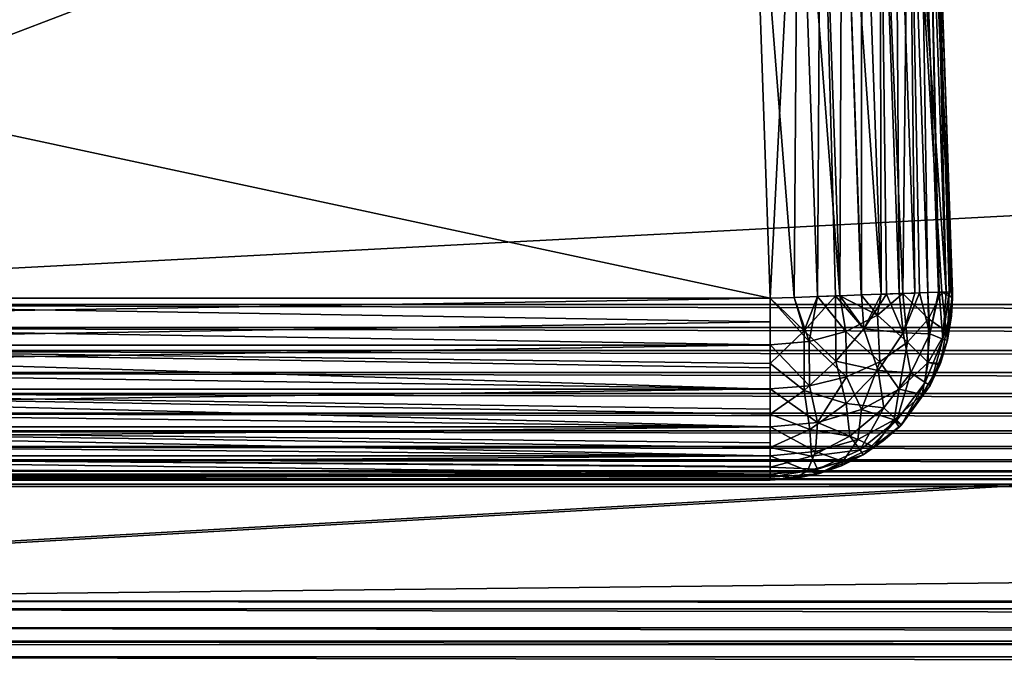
# Model space of a CAD drawing. Header units: millimetres. Extents: x -43.6 to 43.6, y -43.6 to 43.6.
# Tile 301 of 350: x -6.289 to -4.938, y 34.251 to 35.132. Entities that reach past the tile are written whole.
import ezdxf

# ---------------------------------------------------------------- set-up
doc = ezdxf.new("R2010")
doc.units = ezdxf.units.MM
doc.header["$LTSCALE"] = 65.185185
for name, color, linetype in [('112', 7, 'CONTINUOUS'), ('188', 7, 'CONTINUOUS'), ('193', 7, 'CONTINUOUS'), ('194', 7, 'CONTINUOUS'), ('195', 7, 'CONTINUOUS'), ('197', 7, 'CONTINUOUS'), ('198', 7, 'CONTINUOUS'), ('220', 7, 'CONTINUOUS'), ('224', 7, 'CONTINUOUS'), ('225', 7, 'CONTINUOUS'), ('350', 7, 'CONTINUOUS'), ('46', 7, 'CONTINUOUS'), ('50', 7, 'CONTINUOUS'), ('53', 7, 'CONTINUOUS'), ('58', 7, 'CONTINUOUS'), ('60', 7, 'CONTINUOUS'), ('61', 7, 'CONTINUOUS'), ('76', 7, 'CONTINUOUS')]:
    doc.layers.add(name, color=color, linetype=linetype)

msp = doc.modelspace()

# ---------------------------------------------------------------- linework, layer by layer
at = {"layer": '112', "linetype": 'CONTINUOUS'}
for points in [[(-5.0789, 36.7587, -12.9786), (-5.0787, 36.7534, -12.8633), (-5.009, 34.7587, -14.2285), (-5.0789, 36.7587, -12.9786)], [(-5.0787, 36.7534, -13.0939), (-5.0789, 36.7587, -12.9786), (-5.009, 34.7587, -14.2285), (-5.0787, 36.7534, -13.0939)], [(-5.0787, 36.7534, -12.8633), (-5.0781, 36.7375, -12.749), (-5.009, 34.7587, -14.2285), (-5.0787, 36.7534, -12.8633)], [(-5.0781, 36.7374, -13.2082), (-5.0787, 36.7534, -13.0939), (-5.009, 34.7587, -14.2285), (-5.0781, 36.7374, -13.2082)], [(-5.0781, 36.7375, -12.749), (-5.0772, 36.7111, -12.6366), (-5.009, 34.7587, -14.2285), (-5.0781, 36.7375, -12.749)], [(-5.0772, 36.711, -13.3206), (-5.0781, 36.7374, -13.2082), (-5.009, 34.7587, -14.2285), (-5.0772, 36.711, -13.3206)], [(-5.0772, 36.7111, -12.6366), (-5.0759, 36.6744, -12.5271), (-5.009, 34.7587, -14.2285), (-5.0772, 36.7111, -12.6366)], [(-5.0759, 36.6743, -13.43), (-5.0772, 36.711, -13.3206), (-5.009, 34.7587, -14.2285), (-5.0759, 36.6743, -13.43)], [(-5.0759, 36.6744, -12.5271), (-5.0743, 36.6278, -12.4215), (-5.009, 34.7587, -14.2285), (-5.0759, 36.6744, -12.5271)], [(-5.0743, 36.6277, -13.5356), (-5.0759, 36.6743, -13.43), (-5.009, 34.7587, -14.2285), (-5.0743, 36.6277, -13.5356)], [(-5.0743, 36.6278, -12.4215), (-5.0723, 36.5716, -12.3207), (-5.009, 34.7587, -14.2285), (-5.0743, 36.6278, -12.4215)], [(-5.0723, 36.5715, -13.6365), (-5.0743, 36.6277, -13.5356), (-5.009, 34.7587, -14.2285), (-5.0723, 36.5715, -13.6365)], [(-5.0723, 36.5716, -12.3207), (-5.0701, 36.5064, -12.2254), (-5.009, 34.7587, -14.2285), (-5.0723, 36.5716, -12.3207)], [(-5.0701, 36.5063, -13.7317), (-5.0723, 36.5715, -13.6365), (-5.009, 34.7587, -14.2285), (-5.0701, 36.5063, -13.7317)], [(-5.0701, 36.5064, -12.2254), (-5.0675, 36.4326, -12.1366), (-5.009, 34.7587, -14.2285), (-5.0701, 36.5064, -12.2254)], [(-5.0675, 36.4326, -13.8206), (-5.0701, 36.5063, -13.7317), (-5.009, 34.7587, -14.2285), (-5.0675, 36.4326, -13.8206)], [(-5.0675, 36.4326, -12.1366), (-5.0646, 36.351, -12.0549), (-5.009, 34.7587, -14.2285), (-5.0675, 36.4326, -12.1366)], [(-5.0646, 36.3509, -13.9022), (-5.0675, 36.4326, -13.8206), (-5.009, 34.7587, -14.2285), (-5.0646, 36.3509, -13.9022)], [(-5.0646, 36.351, -12.0549), (-5.0615, 36.2622, -11.9811), (-5.009, 34.7587, -14.2285), (-5.0646, 36.351, -12.0549)], [(-5.0615, 36.2621, -13.976), (-5.0646, 36.3509, -13.9022), (-5.009, 34.7587, -14.2285), (-5.0615, 36.2621, -13.976)], [(-5.0615, 36.2622, -11.9811), (-5.0582, 36.1669, -11.9159), (-5.009, 34.7587, -14.2285), (-5.0615, 36.2622, -11.9811)], [(-5.0582, 36.1669, -14.0412), (-5.0615, 36.2621, -13.976), (-5.009, 34.7587, -14.2285), (-5.0582, 36.1669, -14.0412)], [(-5.0582, 36.1669, -11.9159), (-5.0547, 36.0661, -11.8597), (-5.009, 34.7587, -14.2285), (-5.0582, 36.1669, -11.9159)], [(-5.0547, 36.066, -14.0974), (-5.0582, 36.1669, -14.0412), (-5.009, 34.7587, -14.2285), (-5.0547, 36.066, -14.0974)], [(-5.0547, 36.0661, -11.8597), (-5.051, 35.9604, -11.813), (-5.009, 34.7587, -14.2285), (-5.0547, 36.0661, -11.8597)], [(-5.051, 35.9604, -14.1441), (-5.0547, 36.066, -14.0974), (-5.009, 34.7587, -14.2285), (-5.051, 35.9604, -14.1441)], [(-5.051, 35.9604, -11.813), (-5.0472, 35.8509, -11.7763), (-5.009, 34.7587, -14.2285), (-5.051, 35.9604, -11.813)], [(-5.0472, 35.8509, -14.1808), (-5.051, 35.9604, -14.1441), (-5.009, 34.7587, -14.2285), (-5.0472, 35.8509, -14.1808)], [(-5.0472, 35.8509, -11.7763), (-5.0432, 35.7385, -11.7498), (-5.009, 34.7587, -14.2285), (-5.0472, 35.8509, -11.7763)], [(-5.0432, 35.7385, -14.2072), (-5.0472, 35.8509, -14.1808), (-5.009, 34.7587, -14.2285), (-5.0432, 35.7385, -14.2072)], [(-5.0432, 35.7385, -11.7498), (-5.0393, 35.6241, -11.7339), (-5.009, 34.7587, -14.2285), (-5.0432, 35.7385, -11.7498)], [(-5.0393, 35.6241, -14.2232), (-5.0432, 35.7385, -14.2072), (-5.009, 34.7587, -14.2285), (-5.0393, 35.6241, -14.2232)], [(-5.0393, 35.6241, -11.7339), (-5.0352, 35.5087, -11.7285), (-5.009, 34.7587, -14.2285), (-5.0393, 35.6241, -11.7339)], [(-5.0352, 35.5087, -14.2285), (-5.0393, 35.6241, -14.2232), (-5.009, 34.7587, -14.2285), (-5.0352, 35.5087, -14.2285)], [(-5.0352, 35.5087, -11.7285), (-5.009, 34.7587, -11.7285), (-5.009, 34.7587, -14.2285), (-5.0352, 35.5087, -11.7285)]]:
    msp.add_3dface(points, dxfattribs=at)
at = {"layer": '188', "linetype": 'CONTINUOUS'}
for points in [[(-5.2589, 34.75, -11.4785), (-7.25, 34.75, -11.4785), (-7.25, 34.7174, -11.4807), (-5.2589, 34.75, -11.4785)], [(-5.2589, 34.6857, -11.4869), (-5.2589, 34.75, -11.4785), (-7.25, 34.7174, -11.4807), (-5.2589, 34.6857, -11.4869)], [(-7.25, 34.6853, -11.487), (-5.2589, 34.6857, -11.4869), (-7.25, 34.7174, -11.4807), (-7.25, 34.6853, -11.487)], [(-5.2589, 34.6253, -11.5119), (-5.2589, 34.6857, -11.4869), (-7.25, 34.6543, -11.4976), (-5.2589, 34.6253, -11.5119)], [(-7.25, 34.6543, -11.4976), (-5.2589, 34.6857, -11.4869), (-7.25, 34.6853, -11.487), (-7.25, 34.6543, -11.4976)], [(-7.25, 34.625, -11.512), (-5.2589, 34.6253, -11.5119), (-7.25, 34.6543, -11.4976), (-7.25, 34.625, -11.512)], [(-5.2589, 34.5734, -11.5516), (-5.2589, 34.6253, -11.5119), (-7.25, 34.5978, -11.5302), (-5.2589, 34.5734, -11.5516)], [(-7.25, 34.5978, -11.5302), (-5.2589, 34.6253, -11.5119), (-7.25, 34.625, -11.512), (-7.25, 34.5978, -11.5302)], [(-7.25, 34.5732, -11.5517), (-5.2589, 34.5734, -11.5516), (-7.25, 34.5978, -11.5302), (-7.25, 34.5732, -11.5517)], [(-5.2589, 34.5336, -11.6034), (-5.2589, 34.5734, -11.5516), (-7.25, 34.5517, -11.5763), (-5.2589, 34.5336, -11.6034)], [(-7.25, 34.5517, -11.5763), (-5.2589, 34.5734, -11.5516), (-7.25, 34.5732, -11.5517), (-7.25, 34.5517, -11.5763)], [(-7.25, 34.5335, -11.6035), (-5.2589, 34.5336, -11.6034), (-7.25, 34.5517, -11.5763), (-7.25, 34.5335, -11.6035)], [(-5.2589, 34.5085, -11.6638), (-5.2589, 34.5336, -11.6034), (-7.25, 34.519, -11.6329), (-5.2589, 34.5085, -11.6638)], [(-7.25, 34.519, -11.6329), (-5.2589, 34.5336, -11.6034), (-7.25, 34.5335, -11.6035), (-7.25, 34.519, -11.6329)], [(-7.25, 34.5085, -11.6638), (-5.2589, 34.5085, -11.6638), (-7.25, 34.519, -11.6329), (-7.25, 34.5085, -11.6638)], [(-7.25, 34.5, -11.7285), (-5.2589, 34.5, -11.7285), (-5.2589, 34.5085, -11.6638), (-7.25, 34.5, -11.7285)], [(-7.25, 34.5, -11.7285), (-5.2589, 34.5085, -11.6638), (-7.25, 34.5021, -11.6959), (-7.25, 34.5, -11.7285)], [(-7.25, 34.5021, -11.6959), (-5.2589, 34.5085, -11.6638), (-7.25, 34.5085, -11.6638), (-7.25, 34.5021, -11.6959)]]:
    msp.add_3dface(points, dxfattribs=at)
at = {"layer": '193', "linetype": 'CONTINUOUS'}
for points in [[(-5.009, 34.7587, -14.2285), (-5.0101, 34.7253, -11.7285), (-5.0156, 34.6923, -14.2285), (-5.009, 34.7587, -14.2285)], [(-5.0101, 34.7253, -11.7285), (-5.009, 34.7587, -14.2285), (-5.0089, 34.7503, -11.7285), (-5.0101, 34.7253, -11.7285)], [(-5.009, 34.7587, -14.2285), (-5.009, 34.7587, -11.7285), (-5.0089, 34.7503, -11.7285), (-5.009, 34.7587, -14.2285)], [(-5.0101, 34.7253, -11.7285), (-5.0156, 34.6923, -11.7285), (-5.0156, 34.6923, -14.2285), (-5.0101, 34.7253, -11.7285)], [(-5.0156, 34.6923, -14.2285), (-5.0262, 34.6586, -11.7285), (-5.0395, 34.6301, -14.2285), (-5.0156, 34.6923, -14.2285)], [(-5.0255, 34.6604, -11.7285), (-5.0262, 34.6586, -11.7285), (-5.0156, 34.6923, -14.2285), (-5.0255, 34.6604, -11.7285)], [(-5.0156, 34.6923, -11.7285), (-5.0255, 34.6604, -11.7285), (-5.0156, 34.6923, -14.2285), (-5.0156, 34.6923, -11.7285)], [(-5.0262, 34.6586, -11.7285), (-5.0395, 34.6301, -11.7285), (-5.0395, 34.6301, -14.2285), (-5.0262, 34.6586, -11.7285)], [(-5.0395, 34.6301, -11.7285), (-5.0791, 34.5763, -11.7285), (-5.079, 34.5763, -14.2285), (-5.0395, 34.6301, -11.7285)], [(-5.0395, 34.6301, -14.2285), (-5.0395, 34.6301, -11.7285), (-5.079, 34.5763, -14.2285), (-5.0395, 34.6301, -14.2285)], [(-5.079, 34.5763, -14.2285), (-5.1038, 34.5539, -11.7285), (-5.1314, 34.535, -14.2285), (-5.079, 34.5763, -14.2285)], [(-5.0822, 34.5731, -11.7285), (-5.1038, 34.5539, -11.7285), (-5.079, 34.5763, -14.2285), (-5.0822, 34.5731, -11.7285)], [(-5.0791, 34.5763, -11.7285), (-5.0822, 34.5731, -11.7285), (-5.079, 34.5763, -14.2285), (-5.0791, 34.5763, -11.7285)], [(-5.1038, 34.5539, -11.7285), (-5.1314, 34.5349, -11.7285), (-5.1314, 34.535, -14.2285), (-5.1038, 34.5539, -11.7285)], [(-5.1314, 34.535, -14.2285), (-5.1612, 34.5199, -11.7285), (-5.1928, 34.5089, -14.2285), (-5.1314, 34.535, -14.2285)], [(-5.1314, 34.5349, -11.7285), (-5.1612, 34.5199, -11.7285), (-5.1314, 34.535, -14.2285), (-5.1314, 34.5349, -11.7285)], [(-5.2589, 34.5, -11.7285), (-5.2589, 34.5, -14.2285), (-5.1928, 34.5089, -14.2285), (-5.2589, 34.5, -11.7285)], [(-5.2256, 34.5022, -11.7285), (-5.2589, 34.5, -11.7285), (-5.1928, 34.5089, -14.2285), (-5.2256, 34.5022, -11.7285)], [(-5.1928, 34.5089, -11.7285), (-5.2256, 34.5022, -11.7285), (-5.1928, 34.5089, -14.2285), (-5.1928, 34.5089, -11.7285)], [(-5.1612, 34.5199, -11.7285), (-5.1928, 34.5089, -11.7285), (-5.1928, 34.5089, -14.2285), (-5.1612, 34.5199, -11.7285)]]:
    msp.add_3dface(points, dxfattribs=at)
at = {"layer": '194', "linetype": 'CONTINUOUS'}
for points in [[(-5.2263, 34.7511, -11.4807), (-5.2589, 34.75, -11.4785), (-5.2054, 34.6904, -11.4917), (-5.2263, 34.7511, -11.4807)], [(-5.2589, 34.75, -11.4785), (-5.2589, 34.6857, -11.4869), (-5.2054, 34.6904, -11.4917), (-5.2589, 34.75, -11.4785)], [(-5.1943, 34.7523, -11.487), (-5.2263, 34.7511, -11.4807), (-5.2054, 34.6904, -11.4917), (-5.1943, 34.7523, -11.487)], [(-5.1553, 34.7044, -11.5056), (-5.1943, 34.7523, -11.487), (-5.2054, 34.6904, -11.4917), (-5.1553, 34.7044, -11.5056)], [(-5.1633, 34.7533, -11.4975), (-5.1943, 34.7523, -11.487), (-5.1553, 34.7044, -11.5056), (-5.1633, 34.7533, -11.4975)], [(-5.134, 34.7544, -11.512), (-5.1633, 34.7533, -11.4975), (-5.1116, 34.7266, -11.5279), (-5.134, 34.7544, -11.512)], [(-5.1116, 34.7266, -11.5279), (-5.1633, 34.7533, -11.4975), (-5.1553, 34.7044, -11.5056), (-5.1116, 34.7266, -11.5279)], [(-5.1068, 34.7553, -11.5302), (-5.134, 34.7544, -11.512), (-5.1116, 34.7266, -11.5279), (-5.1068, 34.7553, -11.5302)], [(-5.0769, 34.7564, -11.5572), (-5.1068, 34.7553, -11.5302), (-5.1116, 34.7266, -11.5279), (-5.0769, 34.7564, -11.5572)], [(-5.0769, 34.7564, -11.5572), (-5.1116, 34.7266, -11.5279), (-5.0704, 34.6894, -11.5759), (-5.0769, 34.7564, -11.5572)], [(-5.0822, 34.7562, -11.5517), (-5.1068, 34.7553, -11.5302), (-5.0769, 34.7564, -11.5572), (-5.0822, 34.7562, -11.5517)], [(-5.0425, 34.7576, -11.6035), (-5.0769, 34.7564, -11.5572), (-5.0416, 34.7216, -11.6082), (-5.0425, 34.7576, -11.6035)], [(-5.0416, 34.7216, -11.6082), (-5.0769, 34.7564, -11.5572), (-5.0704, 34.6894, -11.5759), (-5.0416, 34.7216, -11.6082)], [(-5.0236, 34.7582, -11.6444), (-5.0425, 34.7576, -11.6035), (-5.0416, 34.7216, -11.6082), (-5.0236, 34.7582, -11.6444)], [(-5.0236, 34.7582, -11.6444), (-5.0416, 34.7216, -11.6082), (-5.0174, 34.7045, -11.6827), (-5.0236, 34.7582, -11.6444)], [(-5.0236, 34.7582, -11.6444), (-5.0089, 34.7503, -11.7285), (-5.0176, 34.7584, -11.6638), (-5.0236, 34.7582, -11.6444)], [(-5.0089, 34.7503, -11.7285), (-5.0236, 34.7582, -11.6444), (-5.0174, 34.7045, -11.6827), (-5.0089, 34.7503, -11.7285)], [(-5.0176, 34.7584, -11.6638), (-5.0089, 34.7503, -11.7285), (-5.0112, 34.7587, -11.6959), (-5.0176, 34.7584, -11.6638)], [(-5.0101, 34.7253, -11.7285), (-5.0089, 34.7503, -11.7285), (-5.0174, 34.7045, -11.6827), (-5.0101, 34.7253, -11.7285)], [(-5.0089, 34.7503, -11.7285), (-5.009, 34.7587, -11.7285), (-5.0112, 34.7587, -11.6959), (-5.0089, 34.7503, -11.7285)], [(-5.1116, 34.7266, -11.5279), (-5.1553, 34.7044, -11.5056), (-5.1086, 34.6624, -11.549), (-5.1116, 34.7266, -11.5279)], [(-5.0704, 34.6894, -11.5759), (-5.1116, 34.7266, -11.5279), (-5.1086, 34.6624, -11.549), (-5.0704, 34.6894, -11.5759)], [(-5.0156, 34.6923, -11.7285), (-5.0101, 34.7253, -11.7285), (-5.0174, 34.7045, -11.6827), (-5.0156, 34.6923, -11.7285)], [(-5.0416, 34.7216, -11.6082), (-5.0704, 34.6894, -11.5759), (-5.0423, 34.6619, -11.6401), (-5.0416, 34.7216, -11.6082)], [(-5.0174, 34.7045, -11.6827), (-5.0416, 34.7216, -11.6082), (-5.0423, 34.6619, -11.6401), (-5.0174, 34.7045, -11.6827)], [(-5.1553, 34.7044, -11.5056), (-5.2054, 34.6904, -11.4917), (-5.1543, 34.6421, -11.5287), (-5.1553, 34.7044, -11.5056)], [(-5.1086, 34.6624, -11.549), (-5.1553, 34.7044, -11.5056), (-5.1543, 34.6421, -11.5287), (-5.1086, 34.6624, -11.549)], [(-5.0255, 34.6604, -11.7285), (-5.0174, 34.7045, -11.6827), (-5.0423, 34.6619, -11.6401), (-5.0255, 34.6604, -11.7285)], [(-5.0255, 34.6604, -11.7285), (-5.0156, 34.6923, -11.7285), (-5.0174, 34.7045, -11.6827), (-5.0255, 34.6604, -11.7285)], [(-5.2054, 34.6904, -11.4917), (-5.2589, 34.6857, -11.4869), (-5.2053, 34.6295, -11.5161), (-5.2054, 34.6904, -11.4917)], [(-5.2589, 34.6857, -11.4869), (-5.2589, 34.6253, -11.5119), (-5.2053, 34.6295, -11.5161), (-5.2589, 34.6857, -11.4869)], [(-5.1543, 34.6421, -11.5287), (-5.2054, 34.6904, -11.4917), (-5.2053, 34.6295, -11.5161), (-5.1543, 34.6421, -11.5287)], [(-5.0704, 34.6894, -11.5759), (-5.1086, 34.6624, -11.549), (-5.082, 34.6252, -11.6034), (-5.0704, 34.6894, -11.5759)], [(-5.0423, 34.6619, -11.6401), (-5.0704, 34.6894, -11.5759), (-5.082, 34.6252, -11.6034), (-5.0423, 34.6619, -11.6401)], [(-5.1086, 34.6624, -11.549), (-5.1543, 34.6421, -11.5287), (-5.1338, 34.5971, -11.5753), (-5.1086, 34.6624, -11.549)], [(-5.082, 34.6252, -11.6034), (-5.1086, 34.6624, -11.549), (-5.1338, 34.5971, -11.5753), (-5.082, 34.6252, -11.6034)], [(-5.0423, 34.6619, -11.6401), (-5.082, 34.6252, -11.6034), (-5.0506, 34.6179, -11.6877), (-5.0423, 34.6619, -11.6401)], [(-5.0262, 34.6586, -11.7285), (-5.0423, 34.6619, -11.6401), (-5.0506, 34.6179, -11.6877), (-5.0262, 34.6586, -11.7285)], [(-5.0395, 34.6301, -11.7285), (-5.0262, 34.6586, -11.7285), (-5.0506, 34.6179, -11.6877), (-5.0395, 34.6301, -11.7285)], [(-5.0262, 34.6586, -11.7285), (-5.0255, 34.6604, -11.7285), (-5.0423, 34.6619, -11.6401), (-5.0262, 34.6586, -11.7285)], [(-5.1543, 34.6421, -11.5287), (-5.2053, 34.6295, -11.5161), (-5.1941, 34.5794, -11.5576), (-5.1543, 34.6421, -11.5287)], [(-5.1338, 34.5971, -11.5753), (-5.1543, 34.6421, -11.5287), (-5.1941, 34.5794, -11.5576), (-5.1338, 34.5971, -11.5753)], [(-5.2053, 34.6295, -11.5161), (-5.2589, 34.6253, -11.5119), (-5.1941, 34.5794, -11.5576), (-5.2053, 34.6295, -11.5161)], [(-5.0791, 34.5763, -11.7285), (-5.0395, 34.6301, -11.7285), (-5.0506, 34.6179, -11.6877), (-5.0791, 34.5763, -11.7285)], [(-5.2589, 34.6253, -11.5119), (-5.2589, 34.5734, -11.5516), (-5.1941, 34.5794, -11.5576), (-5.2589, 34.6253, -11.5119)], [(-5.082, 34.6252, -11.6034), (-5.1338, 34.5971, -11.5753), (-5.089, 34.5829, -11.6528), (-5.082, 34.6252, -11.6034)], [(-5.0506, 34.6179, -11.6877), (-5.082, 34.6252, -11.6034), (-5.089, 34.5829, -11.6528), (-5.0506, 34.6179, -11.6877)], [(-5.0791, 34.5763, -11.7285), (-5.0506, 34.6179, -11.6877), (-5.089, 34.5829, -11.6528), (-5.0791, 34.5763, -11.7285)], [(-5.1338, 34.5971, -11.5753), (-5.1941, 34.5794, -11.5576), (-5.1389, 34.5561, -11.626), (-5.1338, 34.5971, -11.5753)], [(-5.089, 34.5829, -11.6528), (-5.1338, 34.5971, -11.5753), (-5.1389, 34.5561, -11.626), (-5.089, 34.5829, -11.6528)], [(-5.1941, 34.5794, -11.5576), (-5.2589, 34.5734, -11.5516), (-5.1968, 34.5393, -11.6092), (-5.1941, 34.5794, -11.5576)], [(-5.1389, 34.5561, -11.626), (-5.1941, 34.5794, -11.5576), (-5.1968, 34.5393, -11.6092), (-5.1389, 34.5561, -11.626)], [(-5.089, 34.5829, -11.6528), (-5.1389, 34.5561, -11.626), (-5.1168, 34.5461, -11.7013), (-5.089, 34.5829, -11.6528)], [(-5.0822, 34.5731, -11.7285), (-5.089, 34.5829, -11.6528), (-5.1168, 34.5461, -11.7013), (-5.0822, 34.5731, -11.7285)], [(-5.0822, 34.5731, -11.7285), (-5.0791, 34.5763, -11.7285), (-5.089, 34.5829, -11.6528), (-5.0822, 34.5731, -11.7285)], [(-5.2589, 34.5734, -11.5516), (-5.2589, 34.5336, -11.6034), (-5.1968, 34.5393, -11.6092), (-5.2589, 34.5734, -11.5516)], [(-5.1038, 34.5539, -11.7285), (-5.0822, 34.5731, -11.7285), (-5.1168, 34.5461, -11.7013), (-5.1038, 34.5539, -11.7285)], [(-5.1389, 34.5561, -11.626), (-5.1968, 34.5393, -11.6092), (-5.1595, 34.5256, -11.6809), (-5.1389, 34.5561, -11.626)], [(-5.1168, 34.5461, -11.7013), (-5.1389, 34.5561, -11.626), (-5.1595, 34.5256, -11.6809), (-5.1168, 34.5461, -11.7013)], [(-5.1314, 34.5349, -11.7285), (-5.1038, 34.5539, -11.7285), (-5.1168, 34.5461, -11.7013), (-5.1314, 34.5349, -11.7285)], [(-5.1968, 34.5393, -11.6092), (-5.2589, 34.5336, -11.6034), (-5.2077, 34.5129, -11.6681), (-5.1968, 34.5393, -11.6092)], [(-5.2589, 34.5336, -11.6034), (-5.2589, 34.5085, -11.6638), (-5.2077, 34.5129, -11.6681), (-5.2589, 34.5336, -11.6034)], [(-5.1595, 34.5256, -11.6809), (-5.1968, 34.5393, -11.6092), (-5.2077, 34.5129, -11.6681), (-5.1595, 34.5256, -11.6809)], [(-5.1612, 34.5199, -11.7285), (-5.1314, 34.5349, -11.7285), (-5.1595, 34.5256, -11.6809), (-5.1612, 34.5199, -11.7285)], [(-5.1314, 34.5349, -11.7285), (-5.1168, 34.5461, -11.7013), (-5.1595, 34.5256, -11.6809), (-5.1314, 34.5349, -11.7285)], [(-5.1928, 34.5089, -11.7285), (-5.1595, 34.5256, -11.6809), (-5.2077, 34.5129, -11.6681), (-5.1928, 34.5089, -11.7285)], [(-5.1928, 34.5089, -11.7285), (-5.1612, 34.5199, -11.7285), (-5.1595, 34.5256, -11.6809), (-5.1928, 34.5089, -11.7285)], [(-5.2589, 34.5085, -11.6638), (-5.2256, 34.5022, -11.7285), (-5.2077, 34.5129, -11.6681), (-5.2589, 34.5085, -11.6638)], [(-5.2589, 34.5085, -11.6638), (-5.2589, 34.5, -11.7285), (-5.2256, 34.5022, -11.7285), (-5.2589, 34.5085, -11.6638)], [(-5.2256, 34.5022, -11.7285), (-5.1928, 34.5089, -11.7285), (-5.2077, 34.5129, -11.6681), (-5.2256, 34.5022, -11.7285)]]:
    msp.add_3dface(points, dxfattribs=at)
at = {"layer": '195', "linetype": 'CONTINUOUS'}
for points in [[(-5.1085, 35.5062, -11.5517), (-5.0769, 34.7564, -11.5572), (-5.0687, 35.5076, -11.6035), (-5.1085, 35.5062, -11.5517)], [(-5.0769, 34.7564, -11.5572), (-5.0425, 34.7576, -11.6035), (-5.0687, 35.5076, -11.6035), (-5.0769, 34.7564, -11.5572)], [(-5.0687, 35.5076, -11.6035), (-5.0176, 34.7584, -11.6638), (-5.0437, 35.5084, -11.6638), (-5.0687, 35.5076, -11.6035)], [(-5.0425, 34.7576, -11.6035), (-5.0236, 34.7582, -11.6444), (-5.0687, 35.5076, -11.6035), (-5.0425, 34.7576, -11.6035)], [(-5.0236, 34.7582, -11.6444), (-5.0176, 34.7584, -11.6638), (-5.0687, 35.5076, -11.6035), (-5.0236, 34.7582, -11.6444)], [(-5.009, 34.7587, -11.7285), (-5.0352, 35.5087, -11.7285), (-5.0437, 35.5084, -11.6638), (-5.009, 34.7587, -11.7285)], [(-5.0112, 34.7587, -11.6959), (-5.009, 34.7587, -11.7285), (-5.0437, 35.5084, -11.6638), (-5.0112, 34.7587, -11.6959)], [(-5.0176, 34.7584, -11.6638), (-5.0112, 34.7587, -11.6959), (-5.0437, 35.5084, -11.6638), (-5.0176, 34.7584, -11.6638)], [(-5.2851, 35.5, -11.4785), (-5.2263, 34.7511, -11.4807), (-5.2207, 35.5022, -11.487), (-5.2851, 35.5, -11.4785)], [(-5.2851, 35.5, -11.4785), (-5.2589, 34.75, -11.4785), (-5.2263, 34.7511, -11.4807), (-5.2851, 35.5, -11.4785)], [(-5.2263, 34.7511, -11.4807), (-5.1943, 34.7523, -11.487), (-5.2207, 35.5022, -11.487), (-5.2263, 34.7511, -11.4807)], [(-5.2207, 35.5022, -11.487), (-5.1633, 34.7533, -11.4975), (-5.1603, 35.5044, -11.5119), (-5.2207, 35.5022, -11.487)], [(-5.1943, 34.7523, -11.487), (-5.1633, 34.7533, -11.4975), (-5.2207, 35.5022, -11.487), (-5.1943, 34.7523, -11.487)], [(-5.1633, 34.7533, -11.4975), (-5.134, 34.7544, -11.512), (-5.1603, 35.5044, -11.5119), (-5.1633, 34.7533, -11.4975)], [(-5.1603, 35.5044, -11.5119), (-5.1068, 34.7553, -11.5302), (-5.1085, 35.5062, -11.5517), (-5.1603, 35.5044, -11.5119)], [(-5.134, 34.7544, -11.512), (-5.1068, 34.7553, -11.5302), (-5.1603, 35.5044, -11.5119), (-5.134, 34.7544, -11.512)], [(-5.1068, 34.7553, -11.5302), (-5.0822, 34.7562, -11.5517), (-5.1085, 35.5062, -11.5517), (-5.1068, 34.7553, -11.5302)], [(-5.0822, 34.7562, -11.5517), (-5.0769, 34.7564, -11.5572), (-5.1085, 35.5062, -11.5517), (-5.0822, 34.7562, -11.5517)]]:
    msp.add_3dface(points, dxfattribs=at)
at = {"layer": '197', "linetype": 'CONTINUOUS'}
for points in [[(-5.1085, 35.5062, -14.4054), (-5.0869, 35.5069, -14.3808), (-5.0822, 34.7562, -14.4053), (-5.1085, 35.5062, -14.4054)], [(-5.0869, 35.5069, -14.3808), (-5.0687, 35.5076, -14.3536), (-5.0606, 34.7569, -14.3807), (-5.0869, 35.5069, -14.3808)], [(-5.0822, 34.7562, -14.4053), (-5.0869, 35.5069, -14.3808), (-5.0606, 34.7569, -14.3807), (-5.0822, 34.7562, -14.4053)], [(-5.0687, 35.5076, -14.3536), (-5.0543, 35.5081, -14.3242), (-5.0425, 34.7576, -14.3535), (-5.0687, 35.5076, -14.3536)], [(-5.0606, 34.7569, -14.3807), (-5.0687, 35.5076, -14.3536), (-5.054, 34.7572, -14.3716), (-5.0606, 34.7569, -14.3807)], [(-5.054, 34.7572, -14.3716), (-5.0687, 35.5076, -14.3536), (-5.0425, 34.7576, -14.3535), (-5.054, 34.7572, -14.3716)], [(-5.0543, 35.5081, -14.3242), (-5.0437, 35.5084, -14.2932), (-5.028, 34.7581, -14.3242), (-5.0543, 35.5081, -14.3242)], [(-5.0425, 34.7576, -14.3535), (-5.0543, 35.5081, -14.3242), (-5.028, 34.7581, -14.3242), (-5.0425, 34.7576, -14.3535)], [(-5.0437, 35.5084, -14.2932), (-5.0352, 35.5087, -14.2285), (-5.0175, 34.7584, -14.2932), (-5.0437, 35.5084, -14.2932)], [(-5.028, 34.7581, -14.3242), (-5.0437, 35.5084, -14.2932), (-5.027, 34.7581, -14.3217), (-5.028, 34.7581, -14.3242)], [(-5.027, 34.7581, -14.3217), (-5.0437, 35.5084, -14.2932), (-5.0175, 34.7584, -14.2932), (-5.027, 34.7581, -14.3217)], [(-5.0352, 35.5087, -14.2285), (-5.009, 34.7587, -14.2285), (-5.0133, 34.7586, -14.2748), (-5.0352, 35.5087, -14.2285)], [(-5.0175, 34.7584, -14.2932), (-5.0352, 35.5087, -14.2285), (-5.0133, 34.7586, -14.2748), (-5.0175, 34.7584, -14.2932)], [(-5.2589, 34.75, -14.4785), (-5.2851, 35.5, -14.4785), (-5.2207, 35.5022, -14.4701), (-5.2589, 34.75, -14.4785)], [(-5.2589, 34.75, -14.4785), (-5.2207, 35.5022, -14.4701), (-5.2263, 34.7511, -14.4764), (-5.2589, 34.75, -14.4785)], [(-5.2263, 34.7511, -14.4764), (-5.2207, 35.5022, -14.4701), (-5.1942, 34.7523, -14.47), (-5.2263, 34.7511, -14.4764)], [(-5.2207, 35.5022, -14.4701), (-5.1897, 35.5033, -14.4596), (-5.1942, 34.7523, -14.47), (-5.2207, 35.5022, -14.4701)], [(-5.1942, 34.7523, -14.47), (-5.1897, 35.5033, -14.4596), (-5.1694, 34.7531, -14.4619), (-5.1942, 34.7523, -14.47)], [(-5.1897, 35.5033, -14.4596), (-5.1603, 35.5044, -14.4451), (-5.1633, 34.7533, -14.4595), (-5.1897, 35.5033, -14.4596)], [(-5.1694, 34.7531, -14.4619), (-5.1897, 35.5033, -14.4596), (-5.1633, 34.7533, -14.4595), (-5.1694, 34.7531, -14.4619)], [(-5.1633, 34.7533, -14.4595), (-5.1603, 35.5044, -14.4451), (-5.1339, 34.7544, -14.445), (-5.1633, 34.7533, -14.4595)], [(-5.1603, 35.5044, -14.4451), (-5.1331, 35.5053, -14.427), (-5.1339, 34.7544, -14.445), (-5.1603, 35.5044, -14.4451)], [(-5.1339, 34.7544, -14.445), (-5.1331, 35.5053, -14.427), (-5.1068, 34.7553, -14.4268), (-5.1339, 34.7544, -14.445)], [(-5.1331, 35.5053, -14.427), (-5.1085, 35.5062, -14.4054), (-5.1068, 34.7553, -14.4268), (-5.1331, 35.5053, -14.427)], [(-5.1068, 34.7553, -14.4268), (-5.1085, 35.5062, -14.4054), (-5.0996, 34.7556, -14.4211), (-5.1068, 34.7553, -14.4268)], [(-5.0996, 34.7556, -14.4211), (-5.1085, 35.5062, -14.4054), (-5.0822, 34.7562, -14.4053), (-5.0996, 34.7556, -14.4211)]]:
    msp.add_3dface(points, dxfattribs=at)
at = {"layer": '198', "linetype": 'CONTINUOUS'}
for points in [[(-7.25, 34.75, -14.4785), (-5.2589, 34.75, -14.4785), (-5.2589, 34.7174, -14.4764), (-7.25, 34.75, -14.4785)], [(-7.25, 34.6853, -14.47), (-7.25, 34.75, -14.4785), (-5.2589, 34.7174, -14.4764), (-7.25, 34.6853, -14.47)], [(-5.2589, 34.6853, -14.47), (-7.25, 34.6853, -14.47), (-5.2589, 34.7174, -14.4764), (-5.2589, 34.6853, -14.47)], [(-7.25, 34.6249, -14.445), (-7.25, 34.6853, -14.47), (-5.2589, 34.625, -14.445), (-7.25, 34.6249, -14.445)], [(-5.2589, 34.625, -14.445), (-7.25, 34.6853, -14.47), (-5.2589, 34.6543, -14.4595), (-5.2589, 34.625, -14.445)], [(-5.2589, 34.6543, -14.4595), (-7.25, 34.6853, -14.47), (-5.2589, 34.6605, -14.4619), (-5.2589, 34.6543, -14.4595)], [(-5.2589, 34.6605, -14.4619), (-7.25, 34.6853, -14.47), (-5.2589, 34.6853, -14.47), (-5.2589, 34.6605, -14.4619)], [(-5.2589, 34.5978, -14.4268), (-7.25, 34.6249, -14.445), (-5.2589, 34.625, -14.445), (-5.2589, 34.5978, -14.4268)], [(-7.25, 34.5731, -14.4052), (-7.25, 34.6249, -14.445), (-5.2589, 34.5732, -14.4053), (-7.25, 34.5731, -14.4052)], [(-5.2589, 34.5732, -14.4053), (-7.25, 34.6249, -14.445), (-5.2589, 34.5906, -14.4211), (-5.2589, 34.5732, -14.4053)], [(-5.2589, 34.5906, -14.4211), (-7.25, 34.6249, -14.445), (-5.2589, 34.5978, -14.4268), (-5.2589, 34.5906, -14.4211)], [(-5.2589, 34.5516, -14.3807), (-7.25, 34.5731, -14.4052), (-5.2589, 34.5732, -14.4053), (-5.2589, 34.5516, -14.3807)], [(-7.25, 34.5334, -14.3534), (-7.25, 34.5731, -14.4052), (-5.2589, 34.5335, -14.3535), (-7.25, 34.5334, -14.3534)], [(-5.2589, 34.5335, -14.3535), (-7.25, 34.5731, -14.4052), (-5.2589, 34.545, -14.3716), (-5.2589, 34.5335, -14.3535)], [(-5.2589, 34.545, -14.3716), (-7.25, 34.5731, -14.4052), (-5.2589, 34.5516, -14.3807), (-5.2589, 34.545, -14.3716)], [(-5.2589, 34.519, -14.3242), (-7.25, 34.5334, -14.3534), (-5.2589, 34.5335, -14.3535), (-5.2589, 34.519, -14.3242)], [(-7.25, 34.5085, -14.293), (-7.25, 34.5334, -14.3534), (-5.2589, 34.5085, -14.2932), (-7.25, 34.5085, -14.293)], [(-5.2589, 34.5085, -14.2932), (-7.25, 34.5334, -14.3534), (-5.2589, 34.518, -14.3217), (-5.2589, 34.5085, -14.2932)], [(-5.2589, 34.518, -14.3217), (-7.25, 34.5334, -14.3534), (-5.2589, 34.519, -14.3242), (-5.2589, 34.518, -14.3217)], [(-5.2589, 34.5, -14.2285), (-7.25, 34.5, -14.2285), (-7.25, 34.5085, -14.293), (-5.2589, 34.5, -14.2285)], [(-5.2589, 34.5, -14.2285), (-7.25, 34.5085, -14.293), (-5.2589, 34.5043, -14.2748), (-5.2589, 34.5, -14.2285)], [(-5.2589, 34.5043, -14.2748), (-7.25, 34.5085, -14.293), (-5.2589, 34.5085, -14.2932), (-5.2589, 34.5043, -14.2748)]]:
    msp.add_3dface(points, dxfattribs=at)
at = {"layer": '220', "linetype": 'CONTINUOUS'}
for points in [[(-7.25, 34.3338, -2.7198), (7.25, 34.3338, -2.7198), (7.25, 34.3235, -2.6569), (-7.25, 34.3338, -2.7198)], [(-7.25, 34.3235, -2.6569), (-7.25, 34.3338, -2.7198), (7.25, 34.3235, -2.6569), (-7.25, 34.3235, -2.6569)], [(-7.25, 34.2975, -2.5985), (-7.25, 34.3235, -2.6569), (7.25, 34.2975, -2.5985), (-7.25, 34.2975, -2.5985)], [(7.25, 34.2975, -2.5985), (-7.25, 34.3235, -2.6569), (7.25, 34.3235, -2.6569), (7.25, 34.2975, -2.5985)], [(-7.25, 34.2792, -2.5724), (-7.25, 34.2975, -2.5985), (7.25, 34.2792, -2.5724), (-7.25, 34.2792, -2.5724)], [(7.25, 34.2792, -2.5724), (-7.25, 34.2975, -2.5985), (7.25, 34.2975, -2.5985), (7.25, 34.2792, -2.5724)], [(-7.25, 34.2577, -2.5487), (-7.25, 34.2792, -2.5724), (7.25, 34.2577, -2.5487), (-7.25, 34.2577, -2.5487)], [(7.25, 34.2577, -2.5487), (-7.25, 34.2792, -2.5724), (7.25, 34.2792, -2.5724), (7.25, 34.2577, -2.5487)], [(-7.25, 34.2333, -2.528), (-7.25, 34.2577, -2.5487), (7.25, 34.2333, -2.528), (-7.25, 34.2333, -2.528)], [(7.25, 34.2333, -2.528), (-7.25, 34.2577, -2.5487), (7.25, 34.2577, -2.5487), (7.25, 34.2333, -2.528)]]:
    msp.add_3dface(points, dxfattribs=at)
at = {"layer": '224', "linetype": 'CONTINUOUS'}
for points in [[(-7.25, 34.7414, -7.4785), (7.25, 34.7414, -7.4785), (7.25, 34.7095, -7.4765), (-7.25, 34.7414, -7.4785)], [(-7.25, 34.7095, -7.4765), (-7.25, 34.7414, -7.4785), (7.25, 34.7095, -7.4765), (-7.25, 34.7095, -7.4765)], [(-7.25, 34.6781, -7.4704), (-7.25, 34.7095, -7.4765), (7.25, 34.6781, -7.4704), (-7.25, 34.6781, -7.4704)], [(7.25, 34.6781, -7.4704), (-7.25, 34.7095, -7.4765), (7.25, 34.7095, -7.4765), (7.25, 34.6781, -7.4704)], [(-7.25, 34.6478, -7.4603), (-7.25, 34.6781, -7.4704), (7.25, 34.6478, -7.4603), (-7.25, 34.6478, -7.4603)], [(7.25, 34.6478, -7.4603), (-7.25, 34.6781, -7.4704), (7.25, 34.6781, -7.4704), (7.25, 34.6478, -7.4603)], [(-7.25, 34.6189, -7.4465), (-7.25, 34.6478, -7.4603), (7.25, 34.6189, -7.4465), (-7.25, 34.6189, -7.4465)], [(7.25, 34.6189, -7.4465), (-7.25, 34.6478, -7.4603), (7.25, 34.6478, -7.4603), (7.25, 34.6189, -7.4465)], [(-7.25, 34.5921, -7.4291), (-7.25, 34.6189, -7.4465), (7.25, 34.5921, -7.4291), (-7.25, 34.5921, -7.4291)], [(7.25, 34.5921, -7.4291), (-7.25, 34.6189, -7.4465), (7.25, 34.6189, -7.4465), (7.25, 34.5921, -7.4291)], [(-7.25, 34.5678, -7.4084), (-7.25, 34.5921, -7.4291), (7.25, 34.5678, -7.4084), (-7.25, 34.5678, -7.4084)], [(7.25, 34.5678, -7.4084), (-7.25, 34.5921, -7.4291), (7.25, 34.5921, -7.4291), (7.25, 34.5678, -7.4084)], [(-7.25, 34.5462, -7.3847), (-7.25, 34.5678, -7.4084), (7.25, 34.5462, -7.3847), (-7.25, 34.5462, -7.3847)], [(7.25, 34.5462, -7.3847), (-7.25, 34.5678, -7.4084), (7.25, 34.5678, -7.4084), (7.25, 34.5462, -7.3847)], [(-7.25, 34.5279, -7.3585), (-7.25, 34.5462, -7.3847), (7.25, 34.5279, -7.3585), (-7.25, 34.5279, -7.3585)], [(7.25, 34.5279, -7.3585), (-7.25, 34.5462, -7.3847), (7.25, 34.5462, -7.3847), (7.25, 34.5279, -7.3585)], [(-7.25, 34.513, -7.3302), (-7.25, 34.5279, -7.3585), (7.25, 34.513, -7.3302), (-7.25, 34.513, -7.3302)], [(7.25, 34.513, -7.3302), (-7.25, 34.5279, -7.3585), (7.25, 34.5279, -7.3585), (7.25, 34.513, -7.3302)], [(-7.25, 34.5019, -7.3002), (-7.25, 34.513, -7.3302), (7.25, 34.5019, -7.3002), (-7.25, 34.5019, -7.3002)], [(7.25, 34.5019, -7.3002), (-7.25, 34.513, -7.3302), (7.25, 34.513, -7.3302), (7.25, 34.5019, -7.3002)], [(-7.25, 34.4947, -7.2691), (-7.25, 34.5019, -7.3002), (7.25, 34.4947, -7.2691), (-7.25, 34.4947, -7.2691)], [(7.25, 34.4947, -7.2691), (-7.25, 34.5019, -7.3002), (7.25, 34.5019, -7.3002), (7.25, 34.4947, -7.2691)], [(7.25, 34.4916, -7.2373), (-7.25, 34.4916, -7.2373), (-7.25, 34.4947, -7.2691), (7.25, 34.4916, -7.2373)], [(7.25, 34.4916, -7.2373), (-7.25, 34.4947, -7.2691), (7.25, 34.4947, -7.2691), (7.25, 34.4916, -7.2373)]]:
    msp.add_3dface(points, dxfattribs=at)
at = {"layer": '225', "linetype": 'CONTINUOUS'}
for points in [[(-5.2589, 34.75, -14.4785), (-5.2263, 34.7511, -14.4764), (-5.2125, 34.7052, -14.4701), (-5.2589, 34.75, -14.4785)], [(-5.2589, 34.75, -14.4785), (-5.2589, 34.6605, -14.4619), (-5.2589, 34.7174, -14.4764), (-5.2589, 34.75, -14.4785)], [(-5.2589, 34.6605, -14.4619), (-5.2589, 34.75, -14.4785), (-5.2125, 34.7052, -14.4701), (-5.2589, 34.6605, -14.4619)], [(-5.2263, 34.7511, -14.4764), (-5.1942, 34.7523, -14.47), (-5.2125, 34.7052, -14.4701), (-5.2263, 34.7511, -14.4764)], [(-5.1942, 34.7523, -14.47), (-5.1694, 34.7531, -14.4619), (-5.2125, 34.7052, -14.4701), (-5.1942, 34.7523, -14.47)], [(-5.2125, 34.7052, -14.4701), (-5.1694, 34.7531, -14.4619), (-5.1691, 34.6633, -14.4451), (-5.2125, 34.7052, -14.4701)], [(-5.1694, 34.7531, -14.4619), (-5.1633, 34.7533, -14.4595), (-5.1307, 34.7081, -14.439), (-5.1694, 34.7531, -14.4619)], [(-5.1691, 34.6633, -14.4451), (-5.1694, 34.7531, -14.4619), (-5.1307, 34.7081, -14.439), (-5.1691, 34.6633, -14.4451)], [(-5.1633, 34.7533, -14.4595), (-5.1339, 34.7544, -14.445), (-5.1307, 34.7081, -14.439), (-5.1633, 34.7533, -14.4595)], [(-5.1339, 34.7544, -14.445), (-5.1068, 34.7553, -14.4268), (-5.1307, 34.7081, -14.439), (-5.1339, 34.7544, -14.445)], [(-5.1068, 34.7553, -14.4268), (-5.0996, 34.7556, -14.4211), (-5.1307, 34.7081, -14.439), (-5.1068, 34.7553, -14.4268)], [(-5.1307, 34.7081, -14.439), (-5.0996, 34.7556, -14.4211), (-5.0767, 34.7023, -14.3929), (-5.1307, 34.7081, -14.439)], [(-5.0996, 34.7556, -14.4211), (-5.0822, 34.7562, -14.4053), (-5.0767, 34.7023, -14.3929), (-5.0996, 34.7556, -14.4211)], [(-5.0822, 34.7562, -14.4053), (-5.0606, 34.7569, -14.3807), (-5.0767, 34.7023, -14.3929), (-5.0822, 34.7562, -14.4053)], [(-5.0606, 34.7569, -14.3807), (-5.054, 34.7572, -14.3716), (-5.0767, 34.7023, -14.3929), (-5.0606, 34.7569, -14.3807)], [(-5.0767, 34.7023, -14.3929), (-5.054, 34.7572, -14.3716), (-5.04, 34.7012, -14.3391), (-5.0767, 34.7023, -14.3929)], [(-5.054, 34.7572, -14.3716), (-5.0425, 34.7576, -14.3535), (-5.04, 34.7012, -14.3391), (-5.054, 34.7572, -14.3716)], [(-5.0425, 34.7576, -14.3535), (-5.028, 34.7581, -14.3242), (-5.04, 34.7012, -14.3391), (-5.0425, 34.7576, -14.3535)], [(-5.028, 34.7581, -14.3242), (-5.027, 34.7581, -14.3217), (-5.04, 34.7012, -14.3391), (-5.028, 34.7581, -14.3242)], [(-5.04, 34.7012, -14.3391), (-5.027, 34.7581, -14.3217), (-5.0219, 34.6935, -14.2847), (-5.04, 34.7012, -14.3391)], [(-5.027, 34.7581, -14.3217), (-5.0175, 34.7584, -14.2932), (-5.0219, 34.6935, -14.2847), (-5.027, 34.7581, -14.3217)], [(-5.0133, 34.7586, -14.2748), (-5.0156, 34.6923, -14.2285), (-5.0219, 34.6935, -14.2847), (-5.0133, 34.7586, -14.2748)], [(-5.0175, 34.7584, -14.2932), (-5.0133, 34.7586, -14.2748), (-5.0219, 34.6935, -14.2847), (-5.0175, 34.7584, -14.2932)], [(-5.009, 34.7587, -14.2285), (-5.0156, 34.6923, -14.2285), (-5.0133, 34.7586, -14.2748), (-5.009, 34.7587, -14.2285)], [(-5.2589, 34.6605, -14.4619), (-5.2589, 34.6853, -14.47), (-5.2589, 34.7174, -14.4764), (-5.2589, 34.6605, -14.4619)], [(-5.2589, 34.6605, -14.4619), (-5.2125, 34.7052, -14.4701), (-5.2126, 34.6233, -14.439), (-5.2589, 34.6605, -14.4619)], [(-5.2126, 34.6233, -14.439), (-5.2125, 34.7052, -14.4701), (-5.1691, 34.6633, -14.4451), (-5.2126, 34.6233, -14.439)], [(-5.1691, 34.6633, -14.4451), (-5.1307, 34.7081, -14.439), (-5.111, 34.6508, -14.404), (-5.1691, 34.6633, -14.4451)], [(-5.111, 34.6508, -14.404), (-5.1307, 34.7081, -14.439), (-5.0767, 34.7023, -14.3929), (-5.111, 34.6508, -14.404)], [(-5.111, 34.6508, -14.404), (-5.0767, 34.7023, -14.3929), (-5.0659, 34.6474, -14.3499), (-5.111, 34.6508, -14.404)], [(-5.0659, 34.6474, -14.3499), (-5.0767, 34.7023, -14.3929), (-5.04, 34.7012, -14.3391), (-5.0659, 34.6474, -14.3499)], [(-5.0659, 34.6474, -14.3499), (-5.04, 34.7012, -14.3391), (-5.0464, 34.634, -14.2911), (-5.0659, 34.6474, -14.3499)], [(-5.0464, 34.634, -14.2911), (-5.04, 34.7012, -14.3391), (-5.0219, 34.6935, -14.2847), (-5.0464, 34.634, -14.2911)], [(-5.0395, 34.6301, -14.2285), (-5.0464, 34.634, -14.2911), (-5.0219, 34.6935, -14.2847), (-5.0395, 34.6301, -14.2285)], [(-5.0156, 34.6923, -14.2285), (-5.0395, 34.6301, -14.2285), (-5.0219, 34.6935, -14.2847), (-5.0156, 34.6923, -14.2285)], [(-5.2589, 34.5906, -14.4211), (-5.2589, 34.6543, -14.4595), (-5.2589, 34.6605, -14.4619), (-5.2589, 34.5906, -14.4211)], [(-5.2589, 34.5906, -14.4211), (-5.2589, 34.6605, -14.4619), (-5.2126, 34.6233, -14.439), (-5.2589, 34.5906, -14.4211)], [(-5.2126, 34.6233, -14.439), (-5.1691, 34.6633, -14.4451), (-5.1546, 34.6056, -14.404), (-5.2126, 34.6233, -14.439)], [(-5.1546, 34.6056, -14.404), (-5.1691, 34.6633, -14.4451), (-5.111, 34.6508, -14.404), (-5.1546, 34.6056, -14.404)], [(-5.2589, 34.5906, -14.4211), (-5.2589, 34.625, -14.445), (-5.2589, 34.6543, -14.4595), (-5.2589, 34.5906, -14.4211)], [(-5.1546, 34.6056, -14.404), (-5.111, 34.6508, -14.404), (-5.1032, 34.5996, -14.3536), (-5.1546, 34.6056, -14.404)], [(-5.1032, 34.5996, -14.3536), (-5.111, 34.6508, -14.404), (-5.0659, 34.6474, -14.3499), (-5.1032, 34.5996, -14.3536)], [(-5.1032, 34.5996, -14.3536), (-5.0659, 34.6474, -14.3499), (-5.0852, 34.5823, -14.2932), (-5.1032, 34.5996, -14.3536)], [(-5.0852, 34.5823, -14.2932), (-5.0659, 34.6474, -14.3499), (-5.0464, 34.634, -14.2911), (-5.0852, 34.5823, -14.2932)], [(-5.079, 34.5763, -14.2285), (-5.0852, 34.5823, -14.2932), (-5.0464, 34.634, -14.2911), (-5.079, 34.5763, -14.2285)], [(-5.0395, 34.6301, -14.2285), (-5.079, 34.5763, -14.2285), (-5.0464, 34.634, -14.2911), (-5.0395, 34.6301, -14.2285)], [(-5.2589, 34.5906, -14.4211), (-5.2589, 34.5978, -14.4268), (-5.2589, 34.625, -14.445), (-5.2589, 34.5906, -14.4211)], [(-5.2589, 34.5906, -14.4211), (-5.2126, 34.6233, -14.439), (-5.2048, 34.5696, -14.3929), (-5.2589, 34.5906, -14.4211)], [(-5.2048, 34.5696, -14.3929), (-5.2126, 34.6233, -14.439), (-5.1546, 34.6056, -14.404), (-5.2048, 34.5696, -14.3929)], [(-5.2048, 34.5696, -14.3929), (-5.1546, 34.6056, -14.404), (-5.1496, 34.5607, -14.3499), (-5.2048, 34.5696, -14.3929)], [(-5.1496, 34.5607, -14.3499), (-5.1546, 34.6056, -14.404), (-5.1032, 34.5996, -14.3536), (-5.1496, 34.5607, -14.3499)], [(-5.2589, 34.545, -14.3716), (-5.2589, 34.5732, -14.4053), (-5.2589, 34.5906, -14.4211), (-5.2589, 34.545, -14.3716)], [(-5.2589, 34.545, -14.3716), (-5.2589, 34.5906, -14.4211), (-5.2048, 34.5696, -14.3929), (-5.2589, 34.545, -14.3716)], [(-5.1496, 34.5607, -14.3499), (-5.1032, 34.5996, -14.3536), (-5.1355, 34.5417, -14.2911), (-5.1496, 34.5607, -14.3499)], [(-5.1355, 34.5417, -14.2911), (-5.1032, 34.5996, -14.3536), (-5.0852, 34.5823, -14.2932), (-5.1355, 34.5417, -14.2911)], [(-5.1314, 34.535, -14.2285), (-5.1355, 34.5417, -14.2911), (-5.0852, 34.5823, -14.2932), (-5.1314, 34.535, -14.2285)], [(-5.079, 34.5763, -14.2285), (-5.1314, 34.535, -14.2285), (-5.0852, 34.5823, -14.2932), (-5.079, 34.5763, -14.2285)], [(-5.2589, 34.545, -14.3716), (-5.2589, 34.5516, -14.3807), (-5.2589, 34.5732, -14.4053), (-5.2589, 34.545, -14.3716)], [(-5.2589, 34.545, -14.3716), (-5.2048, 34.5696, -14.3929), (-5.2025, 34.533, -14.3391), (-5.2589, 34.545, -14.3716)], [(-5.2025, 34.533, -14.3391), (-5.2048, 34.5696, -14.3929), (-5.1496, 34.5607, -14.3499), (-5.2025, 34.533, -14.3391)], [(-5.2025, 34.533, -14.3391), (-5.1496, 34.5607, -14.3499), (-5.1355, 34.5417, -14.2911), (-5.2025, 34.533, -14.3391)], [(-5.2589, 34.518, -14.3217), (-5.2589, 34.5335, -14.3535), (-5.2589, 34.545, -14.3716), (-5.2589, 34.518, -14.3217)], [(-5.2589, 34.518, -14.3217), (-5.2589, 34.545, -14.3716), (-5.2025, 34.533, -14.3391), (-5.2589, 34.518, -14.3217)], [(-5.2589, 34.518, -14.3217), (-5.2589, 34.519, -14.3242), (-5.2589, 34.5335, -14.3535), (-5.2589, 34.518, -14.3217)], [(-5.1941, 34.5152, -14.2847), (-5.2025, 34.533, -14.3391), (-5.1355, 34.5417, -14.2911), (-5.1941, 34.5152, -14.2847)], [(-5.1314, 34.535, -14.2285), (-5.1941, 34.5152, -14.2847), (-5.1355, 34.5417, -14.2911), (-5.1314, 34.535, -14.2285)], [(-5.1314, 34.535, -14.2285), (-5.1928, 34.5089, -14.2285), (-5.1941, 34.5152, -14.2847), (-5.1314, 34.535, -14.2285)], [(-5.2589, 34.518, -14.3217), (-5.2025, 34.533, -14.3391), (-5.1941, 34.5152, -14.2847), (-5.2589, 34.518, -14.3217)], [(-5.2589, 34.5043, -14.2748), (-5.2589, 34.5085, -14.2932), (-5.2589, 34.518, -14.3217), (-5.2589, 34.5043, -14.2748)], [(-5.2589, 34.5043, -14.2748), (-5.2589, 34.518, -14.3217), (-5.1941, 34.5152, -14.2847), (-5.2589, 34.5043, -14.2748)], [(-5.1928, 34.5089, -14.2285), (-5.2589, 34.5043, -14.2748), (-5.1941, 34.5152, -14.2847), (-5.1928, 34.5089, -14.2285)], [(-5.1928, 34.5089, -14.2285), (-5.2589, 34.5, -14.2285), (-5.2589, 34.5043, -14.2748), (-5.1928, 34.5089, -14.2285)]]:
    msp.add_3dface(points, dxfattribs=at)
at = {"layer": '350', "linetype": 'CONTINUOUS'}
for points in [[(8.75, 34.5065, 4.5562), (8.75, 35.9128, 4.5071), (-8.75, 35.9128, 4.5071), (8.75, 34.5065, 4.5562)], [(-8.75, 34.5065, 4.5562), (8.75, 34.5065, 4.5562), (-8.75, 35.9128, 4.5071), (-8.75, 34.5065, 4.5562)]]:
    msp.add_3dface(points, dxfattribs=at)
at = {"layer": '46', "linetype": 'CONTINUOUS'}
for points in [[(36.5706, 36.8603, 14.4518), (-8.8594, 34.2706, 4.8592), (-36.5706, 36.8603, 14.4518), (36.5706, 36.8603, 14.4518)], [(-8.75, 34.2739, 4.8712), (-8.8594, 34.2706, 4.8592), (36.5706, 36.8603, 14.4518), (-8.75, 34.2739, 4.8712)], [(8.75, 34.2739, 4.8712), (-8.75, 34.2739, 4.8712), (36.5706, 36.8603, 14.4518), (8.75, 34.2739, 4.8712)]]:
    msp.add_3dface(points, dxfattribs=at)
at = {"layer": '50', "color": 2, "linetype": 'CONTINUOUS'}
for points in [[(35.1106, 35.4002, 16.4518), (-35.1106, 35.4002, 16.4518), (28.7501, 29.0397, -7.1088), (35.1106, 35.4002, 16.4518)], [(28.7501, 29.0397, -7.1088), (-35.1106, 35.4002, 16.4518), (-28.7501, 29.0397, -7.1088), (28.7501, 29.0397, -7.1088)]]:
    msp.add_3dface(points, dxfattribs=at)
at = {"layer": '53', "linetype": 'CONTINUOUS'}
for points in [[(-7.25, 34.75, -14.4785), (-8.75, 35.5, -14.4785), (-5.2589, 34.75, -14.4785), (-7.25, 34.75, -14.4785)], [(-5.2589, 34.75, -14.4785), (-8.75, 35.5, -14.4785), (-5.2851, 35.5, -14.4785), (-5.2589, 34.75, -14.4785)]]:
    msp.add_3dface(points, dxfattribs=at)
at = {"layer": '58', "linetype": 'CONTINUOUS'}
for points in [[(-7.25, 34.7414, -7.4785), (-7.25, 35.503, -7.4785), (7.25, 35.503, -7.4785), (-7.25, 34.7414, -7.4785)], [(7.25, 34.7414, -7.4785), (-7.25, 34.7414, -7.4785), (7.25, 35.503, -7.4785), (7.25, 34.7414, -7.4785)]]:
    msp.add_3dface(points, dxfattribs=at)
at = {"layer": '60', "linetype": 'CONTINUOUS'}
for points in [[(-7.25, 34.5, -11.7285), (-7.25, 34.5, -14.2285), (-5.2589, 34.5, -11.7285), (-7.25, 34.5, -11.7285)], [(-5.2589, 34.5, -11.7285), (-7.25, 34.5, -14.2285), (-5.2589, 34.5, -14.2285), (-5.2589, 34.5, -11.7285)]]:
    msp.add_3dface(points, dxfattribs=at)
at = {"layer": '61', "linetype": 'CONTINUOUS'}
for points in [[(-5.2589, 34.75, -11.4785), (-5.2851, 35.5, -11.4785), (-7.25, 34.75, -11.4785), (-5.2589, 34.75, -11.4785)], [(-7.25, 34.75, -11.4785), (-5.2851, 35.5, -11.4785), (-7.25, 35.3633, -11.4785), (-7.25, 34.75, -11.4785)]]:
    msp.add_3dface(points, dxfattribs=at)
at = {"layer": '76', "linetype": 'CONTINUOUS'}
for points in [[(-7.25, 34.3338, -2.7198), (-7.25, 34.4916, -7.2373), (7.25, 34.4916, -7.2373), (-7.25, 34.3338, -2.7198)], [(7.25, 34.3338, -2.7198), (-7.25, 34.3338, -2.7198), (7.25, 34.4916, -7.2373), (7.25, 34.3338, -2.7198)]]:
    msp.add_3dface(points, dxfattribs=at)

doc.saveas('drawing.dxf')
